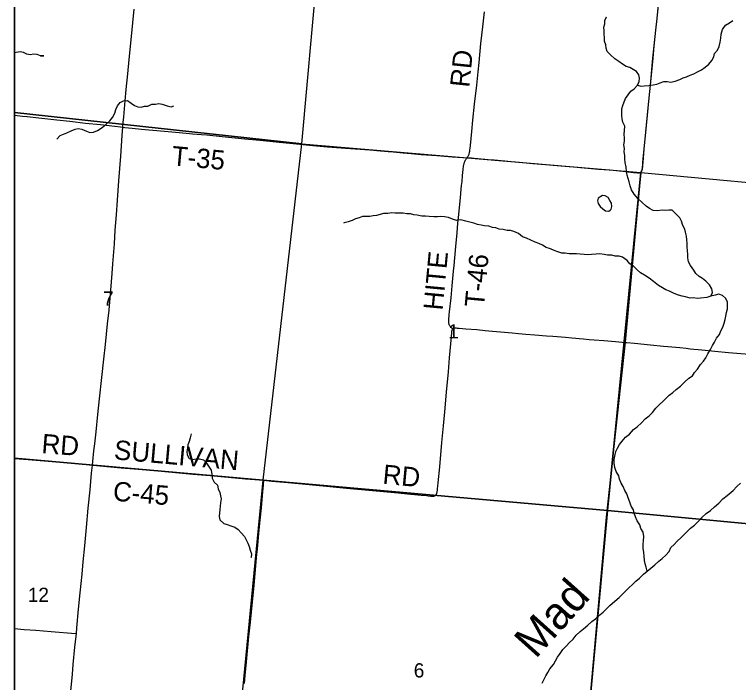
# Model space of a CAD drawing. Extents: x 0 to 1101, y 0 to 440.
# Drawn here: x 131 to 194.8, y 205 to 263.9 of the extents above; entities that cross this region are included whole.
import ezdxf

# ---------------------------------------------------------------- set-up
doc = ezdxf.new("R2010")
doc.units = 0
for name, color, linetype in [('Default', 7, 'Continuous'), ('GM_X_County_Road', 7, 'Continuous'), ('GM_X_County_Road_Text', 7, 'Continuous'), ('GM_X_Major_River', 7, 'Continuous'), ('GM_X_Major_River_Text', 7, 'Continuous'), ('GM_X_Minor_Lake', 7, 'Continuous'), ('GM_X_Minor_River', 7, 'Continuous'), ('GM_X_Section', 7, 'Continuous'), ('GM_X_Section_Text', 7, 'Continuous'), ('GM_X_Township', 7, 'Continuous'), ('GM_X_Township_Road', 7, 'Continuous'), ('GM_X_Township_Road_Text', 7, 'Continuous'), ('SH_Cut_Line', 7, 'Continuous'), ('SH_Text', 7, 'Continuous')]:
    doc.layers.add(name, color=color, linetype=linetype)

msp = doc.modelspace()

# ---------------------------------------------------------------- linework, layer by layer
at = {"layer": 'Default'}
for points in [[(131, 285.615), (131, 255.273), (156.343, 252.514), (159.091, 283.106)], [(131, 255.273), (131, 224.783), (152.937, 222.853), (156.343, 252.514)], [(131, 224.783), (131, 194.558), (150.027, 192.9), (152.937, 222.853)]]:
    msp.add_lwpolyline(points, close=True, dxfattribs=at)
at = {"layer": 'GM_X_County_Road'}
for points in [[(131, 315.876), (131, 194.695)], [(140.56, 253.964), (140.597, 254.383), (140.639, 254.884), (140.762, 256.307), (140.858, 257.308), (140.986, 258.684), (141.107, 259.929), (141.255, 261.382), (141.435, 263.162), (141.556, 264.368)], [(180.516, 189.797), (183.214, 219.567), (184.877, 235.001), (186.255, 250.059), (186.275, 250.086), (186.298, 250.119), (186.319, 250.158), (186.335, 250.195), (186.349, 250.237), (186.362, 250.287), (186.371, 250.333), (186.38, 250.406), (186.388, 250.486), (186.403, 250.644), (186.42, 250.891), (186.52, 252.041), (186.66, 253.525), (186.872, 255.665), (187.013, 257.124), (187.103, 257.996), (187.269, 259.764), (187.404, 261.14), (187.556, 262.54), (187.663, 263.559), (187.777, 264.787)], [(137.878, 224.173), (137.911, 224.49), (138.005, 225.442), (138.074, 226.058), (138.19, 227.113), (138.358, 228.633), (138.503, 230.004), (138.713, 231.9), (138.885, 233.503), (139.026, 234.805), (139.213, 236.618), (139.344, 237.821), (139.418, 238.571), (139.507, 239.592), (139.625, 241.079), (139.687, 241.917), (139.808, 243.683), (139.892, 244.889), (139.993, 246.243), (140.079, 247.523), (140.207, 249.251), (140.367, 251.415), (140.498, 253.244), (140.56, 253.964)], [(169.669, 236.164), (169.698, 236.189), (169.72, 236.207), (169.746, 236.228), (169.765, 236.24), (169.786, 236.249), (169.805, 236.257), (169.836, 236.264), (169.866, 236.267), (169.938, 236.265), (170.034, 236.26), (170.222, 236.248), (170.796, 236.201), (171.766, 236.118), (172.503, 236.048), (173.149, 235.992), (173.859, 235.93), (174.897, 235.839), (175.447, 235.789), (176.096, 235.728), (176.873, 235.659), (177.903, 235.577), (178.461, 235.533), (179.584, 235.442), (180.148, 235.395), (180.494, 235.365), (180.798, 235.338), (181.176, 235.304), (181.684, 235.262), (182.101, 235.225), (182.981, 235.148), (183.997, 235.064), (184.884, 234.985)], [(153, 222.83), (153.679, 222.77), (155.1, 222.642), (157.6, 222.403), (158.811, 222.287), (160.284, 222.151), (162.572, 221.939), (164.829, 221.719), (165.664, 221.638), (166.869, 221.519), (167.34, 221.479), (167.478, 221.462), (167.716, 221.432), (167.779, 221.428), (167.814, 221.426), (167.844, 221.426), (167.877, 221.426), (167.936, 221.43), (167.985, 221.439), (168.029, 221.453), (168.064, 221.468), (168.096, 221.488), (168.121, 221.505), (168.147, 221.527), (168.166, 221.545), (168.178, 221.559), (168.195, 221.582), (168.206, 221.606), (168.223, 221.64), (168.24, 221.678), (168.255, 221.723), (168.268, 221.774), (168.279, 221.826), (168.302, 221.975), (168.314, 222.091), (168.334, 222.318), (168.361, 222.606), (168.497, 224.014), (168.669, 226.167), (168.817, 227.634), (168.938, 228.868), (169.103, 230.596), (169.259, 232.406), (169.36, 233.625), (169.526, 235.482), (169.557, 235.866), (169.563, 235.934), (169.566, 235.967), (169.573, 236.002), (169.58, 236.03), (169.586, 236.052), (169.593, 236.071), (169.602, 236.09), (169.613, 236.107), (169.627, 236.124), (169.64, 236.138), (169.669, 236.164)], [(184.884, 234.985), (184.988, 234.976), (185.669, 234.914), (187.075, 234.786), (188.226, 234.672), (188.609, 234.635), (189.311, 234.569), (189.676, 234.532), (190.226, 234.475), (190.589, 234.438), (190.917, 234.403), (191.287, 234.369), (191.62, 234.334), (192.745, 234.228), (193.971, 234.116), (195.77, 233.943)], [(136.454, 209.31), (136.501, 209.813), (136.651, 211.481), (136.792, 212.919), (136.957, 214.569), (137.06, 215.637), (137.194, 217.052), (137.337, 218.68), (137.499, 220.369), (137.662, 221.977), (137.8, 223.451), (137.878, 224.173)], [(137.878, 224.173), (137.948, 224.166), (138.53, 224.107), (140.395, 223.939), (141.568, 223.836), (143.635, 223.658), (145.524, 223.488), (146.72, 223.387), (148.254, 223.249), (149.837, 223.108), (151.379, 222.97), (153, 222.83)], [(131, 209.766), (131.856, 209.689), (132.872, 209.603), (134.231, 209.487), (136.374, 209.317), (136.454, 209.31)], [(135.022, 194.277), (135.024, 194.306), (135.064, 194.708), (135.153, 195.673), (135.242, 196.62), (135.371, 198.049), (135.429, 198.643), (135.473, 199.107), (135.647, 200.85), (135.689, 201.277), (135.709, 201.5), (135.759, 202.095), (135.807, 202.651), (135.857, 203.227), (135.989, 204.525), (136.105, 205.731), (136.187, 206.603), (136.332, 208.125), (136.432, 209.079), (136.454, 209.31)]]:
    msp.add_lwpolyline(points, dxfattribs=at)
at = {"layer": 'GM_X_Major_River'}
msp.add_lwpolyline([(177.541, 204.933), (177.663, 205.237), (177.844, 205.585), (178.035, 205.876), (178.193, 206.213), (178.522, 206.58), (178.692, 206.917), (178.883, 207.242), (179.109, 207.566), (179.358, 207.912), (179.664, 208.223), (179.922, 208.511), (180.25, 208.821), (180.534, 209.166), (180.874, 209.498), (181.165, 209.741), (181.562, 210.071), (181.913, 210.391), (182.227, 210.621), (182.602, 210.964), (182.916, 211.217), (183.209, 211.493), (183.491, 211.793), (183.923, 212.168), (184.32, 212.51), (184.719, 212.909), (185.141, 213.307), (185.527, 213.661), (185.786, 213.95), (186.123, 214.202), (186.452, 214.557), (186.801, 214.809), (187.117, 215.097), (187.478, 215.371), (187.807, 215.704), (188.098, 215.946), (188.437, 216.244), (188.731, 216.555), (188.878, 216.905), (189.17, 217.17), (189.44, 217.458), (189.78, 217.791), (190.191, 218.212), (190.601, 218.6), (190.962, 218.886), (191.313, 219.218), (191.608, 219.563), (192.005, 219.905), (192.365, 220.157), (192.74, 220.499), (193.102, 220.82), (193.455, 221.197), (193.828, 221.494), (194.364, 221.935), (194.705, 222.279), (195.032, 222.577)], dxfattribs=at)
at = {"layer": 'GM_X_Minor_Lake'}
for points in [[(182.838, 247.951), (182.471, 247.706), (182.411, 247.479), (182.475, 247.228), (182.642, 246.964), (182.865, 246.756), (183.112, 246.604), (183.395, 246.555), (183.528, 246.663)], [(183.528, 246.663), (183.614, 246.733), (183.685, 246.983), (183.644, 247.256), (183.501, 247.509), (183.346, 247.761), (183.087, 247.924), (182.838, 247.951)]]:
    msp.add_lwpolyline(points, dxfattribs=at)
at = {"layer": 'GM_X_Minor_River'}
for points in [[(192.417, 239.08), (192.54, 239.385), (192.481, 239.718), (192.275, 240.055), (191.954, 240.396), (191.665, 240.633), (191.375, 240.813), (191.086, 241.062), (190.89, 241.365), (190.606, 241.773), (190.444, 242.086), (190.386, 242.442), (190.372, 242.751), (190.337, 243.106), (190.323, 243.403), (190.31, 243.735), (190.296, 244.044), (190.249, 244.365), (190.156, 244.699), (190.107, 244.986), (189.946, 245.3), (189.82, 245.68), (189.658, 245.971), (189.371, 246.276), (188.994, 246.642), (188.699, 246.651), (188.402, 246.625), (188.106, 246.645), (187.661, 246.59), (187.309, 246.635), (186.995, 246.793), (186.705, 247.018), (186.306, 247.362), (185.995, 247.657), (185.654, 248.067), (185.415, 248.439), (185.3, 248.797), (185.197, 249.154), (185.103, 249.442), (185.02, 249.731), (184.962, 250.086), (184.95, 250.452), (184.848, 250.855), (184.811, 251.142), (184.831, 251.461), (184.773, 251.794), (184.781, 252.08), (184.745, 252.401), (184.8, 252.73), (184.797, 253.016), (184.761, 253.36), (184.793, 253.679), (184.816, 254.055), (184.655, 254.414), (184.584, 254.702), (184.559, 254.999), (184.564, 255.582), (184.641, 255.877), (184.753, 256.193), (184.876, 256.498), (185.124, 256.822), (185.361, 257.135), (185.652, 257.366), (185.924, 257.689), (186.069, 257.993), (186.112, 258.289), (186.064, 258.588), (185.845, 258.891), (185.553, 259.048), (185.251, 259.229), (184.935, 259.318), (184.611, 259.522), (184.276, 259.749), (183.93, 259.999), (183.553, 260.342), (183.266, 260.636), (183.16, 260.925), (183.147, 261.234), (183.031, 261.557), (183.018, 261.889), (182.992, 262.175), (182.989, 262.472), (182.964, 262.793), (183.053, 263.087), (183.061, 263.384), (183.195, 263.689), (183.196, 263.7)], [(185.924, 257.689), (186.228, 257.589), (186.536, 257.614), (186.935, 257.636), (187.324, 257.705), (187.634, 257.764), (187.922, 257.893), (188.255, 257.997), (188.54, 258), (188.88, 257.944), (189.27, 258.035), (189.661, 258.184), (189.949, 258.312), (190.259, 258.406), (190.594, 258.556), (190.916, 258.683), (191.24, 258.845), (191.587, 259.029), (191.912, 259.259), (192.216, 259.513), (192.476, 259.859), (192.668, 260.185), (192.722, 260.48), (192.981, 260.769), (193.15, 261.096), (193.229, 261.47), (193.296, 261.811), (193.318, 262.187), (193.433, 262.595), (193.694, 262.965), (194.042, 263.183), (194.343, 263.368)], [(133.295, 260.276), (133.602, 260.267), (133.306, 260.276), (132.99, 260.388), (132.695, 260.407), (132.386, 260.359), (132.092, 260.402), (131.801, 260.57), (131.506, 260.624), (131.14, 260.566), (131, 260.521)], [(134.742, 252.913), (135.024, 253.225), (135.323, 253.342), (135.611, 253.459), (136.004, 253.654), (136.338, 253.804), (136.624, 253.853), (136.93, 253.787), (137.357, 253.626), (137.65, 253.504), (137.97, 253.54), (138.315, 253.69), (138.732, 253.941), (139.083, 254.239), (139.398, 254.516), (139.657, 254.817), (139.85, 255.199), (139.94, 255.528), (140.086, 255.855), (140.322, 256.145), (140.611, 256.297), (140.964, 256.321), (141.288, 256.083), (141.578, 255.881), (141.881, 255.758), (142.166, 255.75), (142.475, 255.821), (142.76, 255.836), (143.107, 256.008), (143.436, 255.999), (143.723, 256.059), (144.017, 255.994), (144.468, 255.855), (144.807, 255.766), (145.048, 255.839)], [(184.311, 242.6), (183.98, 242.587), (183.687, 242.687), (183.3, 242.688), (182.995, 242.742), (182.62, 242.788), (182.29, 242.786), (181.89, 242.741), (181.548, 242.717), (181.219, 242.75), (180.878, 242.783), (180.549, 242.804), (180.207, 242.803), (179.923, 242.811), (179.571, 242.856), (179.264, 242.865), (178.903, 242.967), (178.576, 243.102), (178.273, 243.249), (177.889, 243.351), (177.565, 243.555), (177.228, 243.725), (176.901, 243.826), (176.531, 244.02), (176.16, 244.18), (175.799, 244.293), (175.455, 244.589), (175.039, 244.784), (174.723, 244.862), (174.438, 244.87), (174.077, 244.961), (173.747, 244.982), (173.443, 245.106), (173.148, 245.137), (172.821, 245.25), (172.458, 245.283), (172.152, 245.338), (171.823, 245.382), (171.497, 245.506), (171.147, 245.608), (170.796, 245.675), (170.355, 245.791), (169.99, 245.756), (169.629, 245.87), (169.257, 246.007), (168.929, 246.062), (168.588, 246.084), (168.303, 246.058), (167.973, 246.067), (167.564, 246.091), (167.246, 246.123), (166.927, 246.133), (166.52, 246.202), (166.214, 246.256), (165.908, 246.323), (165.601, 246.32), (165.273, 246.387), (164.954, 246.396), (164.567, 246.396), (164.283, 246.405), (163.917, 246.358), (163.541, 246.347), (163.231, 246.264), (162.933, 246.193), (162.636, 246.145), (162.328, 246.108), (162.032, 246.105), (161.701, 246.081), (161.379, 245.988), (161.08, 245.894), (160.768, 245.731), (160.413, 245.628), (160.079, 245.523), (160.022, 245.502)], [(186.801, 214.809), (186.698, 215.166), (186.616, 215.477), (186.556, 215.764), (186.51, 216.142), (186.497, 216.485), (186.439, 216.829), (186.427, 217.195), (186.47, 217.491), (186.504, 217.866), (186.424, 218.245), (186.217, 218.594), (186.136, 218.916), (185.907, 219.266), (185.746, 219.613), (185.653, 219.935), (185.571, 220.235), (185.375, 220.56), (185.26, 220.906), (185.124, 221.299), (184.986, 221.645), (184.824, 221.935), (184.663, 222.271), (184.501, 222.585), (184.352, 222.943), (184.281, 223.231), (184.064, 223.602), (183.949, 223.949), (183.881, 224.35), (183.867, 224.659), (183.944, 224.954), (184.025, 225.374), (184.17, 225.666), (184.338, 225.981), (184.597, 226.27), (184.87, 226.627), (185.231, 226.913), (185.584, 227.303), (185.899, 227.556), (186.284, 227.898), (186.613, 228.242), (186.962, 228.506), (187.245, 228.817), (187.563, 229.185), (187.845, 229.473), (188.185, 229.817), (188.723, 230.327), (189.038, 230.58), (189.353, 230.845), (189.714, 231.119), (190.113, 231.519), (190.452, 231.84), (190.777, 232.035), (190.968, 232.327), (191.215, 232.628), (191.501, 233.042), (191.76, 233.342), (191.951, 233.634), (192.143, 233.971), (192.359, 234.353), (192.563, 234.712), (192.731, 235.027), (192.901, 235.364), (193.161, 235.699), (193.284, 236.016), (193.464, 236.341), (193.588, 236.68), (193.678, 237.02), (193.72, 237.316), (193.786, 237.623), (193.864, 237.963), (193.874, 238.294), (193.871, 238.58), (193.709, 238.893), (193.42, 239.119), (193.104, 239.231), (192.773, 239.172), (192.417, 239.08), (192.061, 238.965), (191.489, 238.879), (191.192, 238.854), (190.875, 238.909), (190.59, 238.906), (190.172, 239.01), (189.866, 239.065), (189.55, 239.143), (189.178, 239.291), (188.763, 239.509), (188.448, 239.633), (188.134, 239.802), (187.788, 240.018), (187.342, 240.362), (186.964, 240.648), (186.551, 240.934), (186.204, 241.127), (185.893, 241.399), (185.561, 241.741), (185.259, 241.921), (185.017, 242.214), (184.627, 242.511), (184.311, 242.6)], [(146.594, 226.926), (146.493, 226.586), (146.404, 226.258), (146.293, 225.964), (146.261, 225.657), (146.207, 225.362), (146.221, 225.076), (146.405, 224.763), (146.733, 224.673), (147.019, 224.711), (147.327, 224.736), (147.677, 224.646), (147.929, 224.33), (148.159, 224.004), (148.355, 223.713), (148.391, 223.358), (148.426, 223.026), (148.598, 222.667), (148.897, 222.396), (148.957, 222.086), (149.107, 221.762), (149.155, 221.476), (149.226, 221.188), (149.159, 220.848), (149.151, 220.563), (149.096, 220.245), (149.055, 219.63), (149.104, 219.343), (149.448, 219.036), (149.764, 218.947), (150.079, 218.824), (150.417, 218.688), (150.718, 218.497), (150.994, 218.204), (151.292, 217.875), (151.432, 217.586), (151.583, 217.296), (151.699, 216.985), (151.792, 216.685), (151.896, 216.352), (151.864, 216.033), (151.841, 216.022)]]:
    msp.add_lwpolyline(points, dxfattribs=at)
at = {"layer": 'GM_X_Section'}
for points in [[(156.343, 252.514), (186.222, 249.981), (183.302, 220.164), (152.937, 222.853)], [(219.207, 246.924), (216.876, 216.985), (183.302, 220.164), (186.222, 249.981)], [(152.937, 222.853), (183.302, 220.164), (180.488, 189.777), (150.027, 192.9)], [(216.876, 216.985), (212.079, 186.968), (180.488, 189.777), (183.302, 220.164)]]:
    msp.add_lwpolyline(points, close=True, dxfattribs=at)
at = {"layer": 'GM_X_Township'}
msp.add_lwpolyline([(180.516, 189.797), (183.214, 219.567), (184.877, 235.001), (186.255, 250.059), (186.275, 250.086), (186.298, 250.119), (186.319, 250.158), (186.335, 250.195), (186.349, 250.237), (186.362, 250.287), (186.371, 250.333), (186.38, 250.406), (186.388, 250.486), (186.403, 250.644), (186.42, 250.891), (186.52, 252.041), (186.66, 253.525), (186.872, 255.665), (187.013, 257.124), (187.103, 257.996), (187.269, 259.764), (187.404, 261.14), (187.556, 262.54), (187.663, 263.559), (187.777, 264.787)], dxfattribs=at)
at = {"layer": 'GM_X_Township_Road'}
for points in [[(186.262, 250.043), (186.282, 250.069), (186.304, 250.103), (186.326, 250.142), (186.342, 250.179), (186.356, 250.221), (186.369, 250.27), (186.378, 250.317), (186.387, 250.39), (186.395, 250.47), (186.41, 250.628), (186.427, 250.875), (186.527, 252.024), (186.667, 253.509), (186.878, 255.649), (187.02, 257.108), (187.11, 257.98), (187.275, 259.748), (187.411, 261.124), (187.562, 262.524), (187.67, 263.543), (187.784, 264.771)], [(170.905, 251.281), (170.95, 251.346), (170.971, 251.379), (170.992, 251.414), (171.024, 251.47), (171.056, 251.532), (171.083, 251.596), (171.104, 251.654), (171.121, 251.717), (171.133, 251.777), (171.146, 251.854), (171.157, 251.94), (171.175, 252.106), (171.201, 252.35), (171.323, 253.591), (171.429, 254.58), (171.574, 256.005), (171.769, 257.665), (171.882, 258.853), (171.966, 259.689), (172.136, 261.337), (172.304, 262.821), (172.445, 264.134)], [(131, 255.038), (131.717, 254.953), (132.115, 254.91), (133.133, 254.797), (134.734, 254.629), (135.87, 254.496), (137.256, 254.334), (138.596, 254.193), (139.841, 254.055), (140.344, 253.993), (140.56, 253.964)], [(140.56, 253.964), (140.739, 253.944), (141.386, 253.878), (142.211, 253.803), (142.84, 253.746), (143.558, 253.683), (145.209, 253.534), (146.127, 253.448), (146.711, 253.396), (147.096, 253.364), (147.481, 253.327), (147.966, 253.283), (149.303, 253.142), (151.318, 252.95), (152.62, 252.826), (153.508, 252.738), (154.334, 252.646), (155.587, 252.523), (157.315, 252.37), (158.587, 252.25), (160.203, 252.114), (162.344, 251.959), (163.278, 251.887), (163.942, 251.835), (164.4, 251.791), (165.268, 251.709), (165.971, 251.645), (166.849, 251.571), (168.252, 251.46), (169.591, 251.364), (170.543, 251.297), (170.905, 251.281)], [(169.669, 236.164), (169.566, 236.257), (169.504, 236.314), (169.453, 236.369), (169.417, 236.414), (169.386, 236.459), (169.358, 236.501), (169.336, 236.543), (169.316, 236.592), (169.304, 236.649), (169.299, 236.715), (169.296, 236.773), (169.297, 236.836), (169.299, 236.902), (169.304, 237.021), (169.311, 237.131), (169.322, 237.262), (169.342, 237.448), (169.366, 237.675), (169.492, 238.92), (169.588, 239.966), (169.718, 241.288), (169.765, 241.783), (169.913, 243.438), (170.029, 244.642), (170.108, 245.497), (170.155, 246.01), (170.209, 246.555), (170.273, 247.186), (170.328, 247.727), (170.36, 248.111), (170.397, 248.506), (170.429, 248.814), (170.466, 249.167), (170.515, 249.722), (170.567, 250.249), (170.599, 250.519), (170.626, 250.683), (170.639, 250.744), (170.655, 250.801), (170.671, 250.851), (170.686, 250.895), (170.708, 250.951), (170.726, 250.992), (170.746, 251.032), (170.77, 251.075), (170.797, 251.12), (170.824, 251.162), (170.857, 251.212), (170.905, 251.281)], [(170.905, 251.281), (171.036, 251.277), (171.148, 251.27), (171.295, 251.258), (171.537, 251.232), (172.465, 251.155), (172.781, 251.13), (173.301, 251.084), (174.229, 251.002), (174.805, 250.954), (175.176, 250.92), (175.825, 250.859), (176.717, 250.781), (177.83, 250.676), (179.167, 250.558), (180.282, 250.463), (182.509, 250.278), (183.5, 250.198), (184.642, 250.089), (185.589, 249.983), (185.813, 249.96), (185.941, 249.949), (185.988, 249.944), (186.033, 249.941), (186.075, 249.946), (186.117, 249.953), (186.151, 249.963), (186.178, 249.976), (186.203, 249.988), (186.225, 250.005), (186.245, 250.023), (186.262, 250.043)], [(131, 224.761), (132.2, 224.664), (133.968, 224.519), (136.491, 224.299), (137.878, 224.173)], [(151.276, 204.904), (151.338, 205.614), (151.456, 206.832), (151.673, 209.047), (151.806, 210.321), (151.953, 211.786), (152.131, 213.586), (152.28, 215.279), (152.347, 216.026), (152.423, 216.781), (152.482, 217.427), (152.551, 218.132), (152.667, 219.306), (152.773, 220.416), (152.874, 221.496), (152.963, 222.42), (153, 222.83)]]:
    msp.add_lwpolyline(points, dxfattribs=at)
at = {"layer": 'SH_Cut_Line'}
msp.add_lwpolyline([(131, 315.876), (131, 17.107), (539, 17.107)], dxfattribs=at)
at = {"layer": 'SH_Text'}
msp.add_lwpolyline([(131, 425.107), (539, 425.107), (539, 17.107), (131, 17.107)], close=True, dxfattribs=at)

# ---------------------------------------------------------------- texts
at = {"layer": 'GM_X_County_Road_Text'}
for s, rotation, p in [('SULLIVAN', 354.95322, (139.727, 224.686)), ('RD', 354.63026, (163.415, 222.534)), ('C-45', 355.21888, (139.639, 221.042))]:
    msp.add_text(s, height=1.7045, rotation=rotation, dxfattribs=at).set_placement(p)
at = {"layer": 'GM_X_Major_River_Text'}
msp.add_text('Mad', height=2.8382, rotation=48.11219, dxfattribs=at).set_placement((176.948, 207.013))
at = {"layer": 'GM_X_Section_Text'}
for s, height, p in [('7', 1.256, (138.819, 238.235)), ('1', 1.256, (169.244, 235.344)), ('12', 1.2557, (132.169, 212.104)), ('6', 1.256, (166.206, 205.444))]:
    msp.add_text(s, height=height, rotation=0.00001, dxfattribs=at).set_placement(p)
at = {"layer": 'GM_X_Township_Road_Text'}
for s, rotation, p in [('RD', 84.18849, (171.097, 257.428)), ('T-35', 354.74306, (144.814, 250.622)), ('HITE', 84.61593, (168.747, 237.775)), ('T-46', 84.70981, (172.389, 238.045)), ('RD', 355.56225, (133.346, 225.236))]:
    msp.add_text(s, height=1.7045, rotation=rotation, dxfattribs=at).set_placement(p)

doc.saveas('drawing.dxf')
